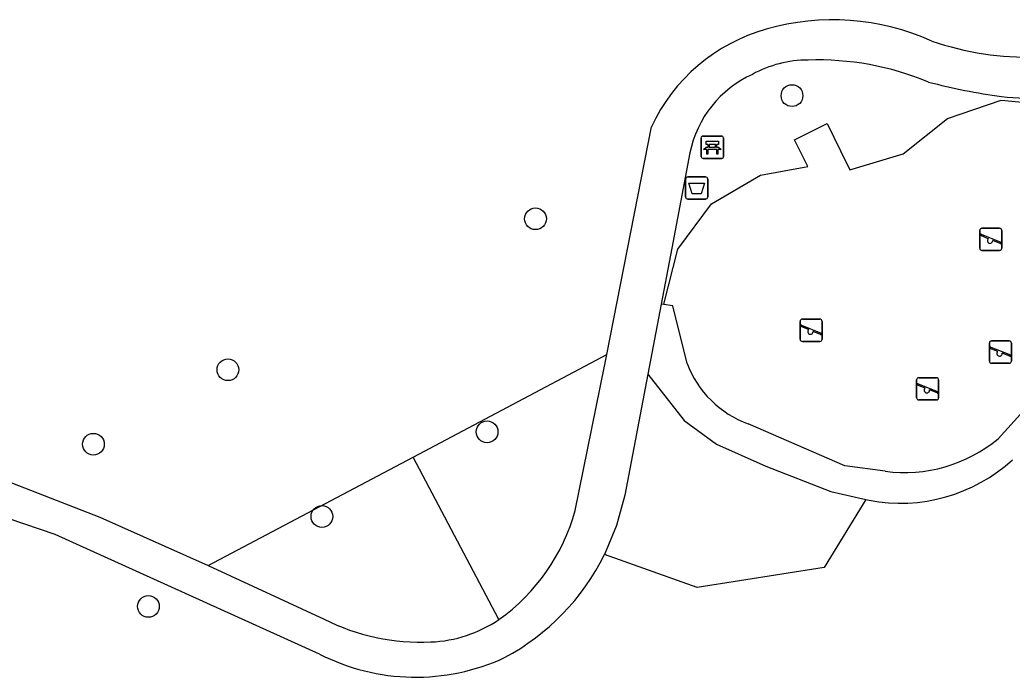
# Model space of a CAD drawing. Extents: x 160457 to 162082, y 388340 to 389736.
# Drawn here: x 161503.26 to 161547.86, y 388486.01 to 388515.58 of the extents above; entities that cross this region are included whole.
import ezdxf

# ---------------------------------------------------------------- set-up
doc = ezdxf.new("R2010")
doc.units = 0
for name, color, linetype in [('IMGEO_Afvalbak', 7, 'Continuous'), ('IMGEO_Bank', 7, 'Continuous'), ('IMGEO_Boom', 7, 'Continuous'), ('IMGEO_Groenvoorziening', 7, 'Continuous'), ('IMGEO_Haag', 7, 'Continuous'), ('IMGEO_Speelvoorziening', 7, 'Continuous'), ('IMGEO_Voetpad_halfverhard', 7, 'Continuous'), ('IMGEO_Voetpad_open', 7, 'Continuous')]:
    doc.layers.add(name, color=color, linetype=linetype)

msp = doc.modelspace()

# ---------------------------------------------------------------- linework, layer by layer
at = {"layer": 'IMGEO_Afvalbak'}
for p, q in [((161533.182, 388507.614), (161533.182, 388508.414)), ((161533.182, 388508.414), (161533.182, 388507.614)), ((161533.282, 388508.514), (161534.072, 388508.514)), ((161534.072, 388508.514), (161533.282, 388508.514)), ((161534.172, 388508.414), (161534.172, 388507.614)), ((161534.172, 388507.614), (161534.172, 388508.414)), ((161534.072, 388507.514), (161533.282, 388507.514)), ((161533.282, 388507.514), (161534.072, 388507.514))]:
    msp.add_line(p, q, dxfattribs=at)
msp.add_lwpolyline([(161533.325, 388508.228), (161534.029, 388508.228), (161533.88, 388507.758), (161533.474, 388507.758), (161533.325, 388508.228)], dxfattribs=at)
for centre, start, end in [((161533.282, 388508.414), 90, 180), ((161533.282, 388508.414), 90, 180), ((161534.072, 388508.414), 0, 90), ((161534.072, 388508.414), 360, 90), ((161533.282, 388507.614), 180, 270), ((161533.282, 388507.614), 180, 270), ((161534.072, 388507.614), 270, 0), ((161534.072, 388507.614), 270, 0)]:
    msp.add_arc(centre, 0.1, start, end, dxfattribs=at)
at = {"layer": 'IMGEO_Bank'}
for p, q in [((161533.882, 388509.423), (161533.882, 388510.264)), ((161533.882, 388510.264), (161533.882, 388509.423)), ((161533.957, 388510.348), (161534.798, 388510.348)), ((161534.798, 388510.348), (161533.957, 388510.348)), ((161534.882, 388510.273), (161534.882, 388509.432)), ((161534.882, 388509.432), (161534.882, 388510.273)), ((161534.579, 388509.746), (161534.186, 388509.746)), ((161534.191, 388509.854), (161534.191, 388509.96)), ((161534.235, 388509.96), (161534.235, 388509.854)), ((161534.523, 388509.966), (161534.241, 388509.966)), ((161534.241, 388509.848), (161534.523, 388509.848)), ((161534.529, 388509.854), (161534.529, 388509.96)), ((161534.573, 388509.96), (161534.573, 388509.854)), ((161534.807, 388509.348), (161533.966, 388509.348)), ((161533.966, 388509.348), (161534.807, 388509.348))]:
    msp.add_line(p, q, dxfattribs=at)
for points in [[(161534.185, 388509.966), (161534.099, 388509.966), (161534.099, 388510.127), (161534.662, 388510.127), (161534.662, 388509.966), (161534.579, 388509.966)], [(161534.129, 388509.746), (161533.987, 388509.746), (161534.099, 388509.848), (161534.185, 388509.848)], [(161534.179, 388509.739), (161534.179, 388509.532), (161534.136, 388509.532), (161534.136, 388509.739)], [(161534.579, 388509.848), (161534.662, 388509.848), (161534.774, 388509.746), (161534.635, 388509.746)], [(161534.629, 388509.739), (161534.629, 388509.532), (161534.585, 388509.532), (161534.585, 388509.739)]]:
    msp.add_lwpolyline(points, dxfattribs=at)
for centre, radius, start, end in [((161533.96, 388510.27), 0.0779, 92.4484, 184.2845), ((161533.96, 388510.27), 0.0779, 92.4484, 184.2845), ((161534.804, 388510.27), 0.0779, 2.4484, 94.2845), ((161534.804, 388510.27), 0.0779, 2.4484, 94.2845), ((161534.129, 388509.739), 0.00671, 2.8957, 87.1043), ((161534.186, 388509.739), 0.00671, 92.8957, 177.1043), ((161534.184, 388509.959), 0.00671, 2.8957, 87.1043), ((161534.184, 388509.855), 0.00671, 272.8957, 357.1043), ((161534.241, 388509.959), 0.00671, 92.8957, 177.1043), ((161534.241, 388509.855), 0.00671, 182.8957, 267.1043), ((161534.523, 388509.959), 0.00671, 2.8957, 87.1043), ((161534.523, 388509.855), 0.00671, 272.8957, 357.1043), ((161534.58, 388509.959), 0.00671, 92.8957, 177.1043), ((161534.58, 388509.855), 0.00671, 182.8957, 267.1043), ((161534.578, 388509.739), 0.00671, 2.8957, 87.1043), ((161534.635, 388509.739), 0.00671, 92.8957, 177.1043), ((161533.96, 388509.426), 0.0779, 182.4484, 274.2845), ((161533.96, 388509.426), 0.0779, 182.4484, 274.2845), ((161534.804, 388509.426), 0.0779, 272.4484, 4.2845), ((161534.804, 388509.426), 0.0779, 272.4484, 4.2845)]:
    msp.add_arc(centre, radius, start, end, dxfattribs=at)
at = {"layer": 'IMGEO_Boom'}
for centre in [(161537.962, 388512.169), (161526.433, 388506.632), (161512.613, 388499.841), (161524.256, 388497.049), (161506.564, 388496.491), (161516.836, 388493.24), (161509.036, 388489.195)]:
    msp.add_circle(centre, 0.489, dxfattribs=at)
at = {"layer": 'IMGEO_Groenvoorziening'}
for points in [[(161520.932, 388495.915), (161528.645, 388500), (161529.643, 388500.528)], [(161511.722, 388491.037), (161520.932, 388495.915)], [(161524.791, 388488.606), (161520.932, 388495.915)], [(161541.277, 388494.005), (161539.41, 388490.941), (161533.693, 388490.048), (161529.537, 388491.527)]]:
    msp.add_lwpolyline(points, dxfattribs=at)
at = {"layer": 'IMGEO_Haag'}
for points in [[(161552.032, 388504.868), (161550.324, 388500.921), (161548.952, 388498.638), (161547.229, 388496.729)], [(161533.252, 388500.129), (161532.601, 388502.712), (161532.207, 388502.768)], [(161531.48, 388499.647), (161533.121, 388497.555), (161534.567, 388496.497), (161536.786, 388495.508), (161539.709, 388494.37), (161541.277, 388494.005)], [(161542.148, 388495.272), (161540.336, 388495.522), (161535.997, 388497.41)], [(161541.277, 388494.005), (161541.434, 388493.968)]]:
    msp.add_lwpolyline(points, dxfattribs=at)
for centre, radius, start, end in [((161537.548, 388501.721), 4.582, 200.3342, 250.2111), ((161543.004, 388501.874), 6.657, 262.6097, 309.3913), ((161542.83, 388501.326), 7.489, 259.2598, 312.3818)]:
    msp.add_arc(centre, radius, start, end, dxfattribs=at)
at = {"layer": 'IMGEO_Speelvoorziening'}
for p, q in [((161546.4, 388505.308), (161546.4, 388506.108)), ((161546.4, 388506.108), (161546.4, 388505.308)), ((161546.5, 388506.208), (161547.29, 388506.208)), ((161547.29, 388506.208), (161546.5, 388506.208)), ((161547.39, 388506.108), (161547.39, 388505.308)), ((161547.39, 388505.308), (161547.39, 388506.108)), ((161546.783, 388505.736), (161546.444, 388505.873)), ((161546.469, 388505.933), (161547.345, 388505.58)), ((161547.321, 388505.52), (161546.981, 388505.657)), ((161547.29, 388505.208), (161546.5, 388505.208)), ((161546.5, 388505.208), (161547.29, 388505.208)), ((161538.427, 388502.117), (161539.217, 388502.117)), ((161539.217, 388502.117), (161538.427, 388502.117)), ((161538.327, 388501.217), (161538.327, 388502.017)), ((161538.327, 388502.017), (161538.327, 388501.217)), ((161538.71, 388501.645), (161538.371, 388501.782)), ((161538.396, 388501.842), (161539.272, 388501.489)), ((161539.317, 388502.017), (161539.317, 388501.217)), ((161539.317, 388501.217), (161539.317, 388502.017)), ((161539.248, 388501.429), (161538.908, 388501.566)), ((161539.217, 388501.117), (161538.427, 388501.117)), ((161538.427, 388501.117), (161539.217, 388501.117)), ((161546.831, 388500.234), (161546.831, 388501.034)), ((161546.831, 388501.034), (161546.831, 388500.234)), ((161547.214, 388500.662), (161546.875, 388500.799)), ((161546.9, 388500.859), (161547.776, 388500.506)), ((161546.931, 388501.134), (161547.721, 388501.134)), ((161547.721, 388501.134), (161546.931, 388501.134)), ((161547.821, 388501.034), (161547.821, 388500.234)), ((161547.821, 388500.234), (161547.821, 388501.034)), ((161547.752, 388500.446), (161547.412, 388500.583)), ((161547.721, 388500.134), (161546.931, 388500.134)), ((161546.931, 388500.134), (161547.721, 388500.134)), ((161543.563, 388498.583), (161543.563, 388499.383)), ((161543.563, 388499.383), (161543.563, 388498.583)), ((161543.663, 388499.483), (161544.453, 388499.483)), ((161544.453, 388499.483), (161543.663, 388499.483)), ((161544.553, 388499.383), (161544.553, 388498.583)), ((161544.553, 388498.583), (161544.553, 388499.383)), ((161543.946, 388499.011), (161543.607, 388499.148)), ((161543.632, 388499.208), (161544.508, 388498.855)), ((161544.484, 388498.795), (161544.144, 388498.932)), ((161544.453, 388498.483), (161543.663, 388498.483)), ((161543.663, 388498.483), (161544.453, 388498.483))]:
    msp.add_line(p, q, dxfattribs=at)
for centre, radius, start, end in [((161546.5, 388506.108), 0.1, 90, 180), ((161546.5, 388506.108), 0.1, 90, 180), ((161547.29, 388506.108), 0.1, 0, 90), ((161547.29, 388506.108), 0.1, 360, 90), ((161546.457, 388505.903), 0.0327, 68.078, 248.078), ((161546.862, 388505.646), 0.12, 130.9928, 5.1632), ((161546.5, 388505.308), 0.1, 180, 270), ((161546.5, 388505.308), 0.1, 180, 270), ((161547.29, 388505.308), 0.1, 270, 0), ((161547.29, 388505.308), 0.1, 270, 0), ((161547.333, 388505.55), 0.0327, 248.078, 68.078), ((161538.427, 388502.017), 0.1, 90, 180), ((161538.427, 388502.017), 0.1, 90, 180), ((161539.217, 388502.017), 0.1, 0, 90), ((161539.217, 388502.017), 0.1, 360, 90), ((161538.384, 388501.812), 0.0327, 68.078, 248.078), ((161538.789, 388501.555), 0.12, 130.9928, 5.1632), ((161538.427, 388501.217), 0.1, 180, 270), ((161538.427, 388501.217), 0.1, 180, 270), ((161539.217, 388501.217), 0.1, 270, 0), ((161539.217, 388501.217), 0.1, 270, 0), ((161539.26, 388501.459), 0.0327, 248.078, 68.078), ((161546.931, 388501.034), 0.1, 90, 180), ((161546.931, 388501.034), 0.1, 90, 180), ((161546.888, 388500.829), 0.0327, 68.078, 248.078), ((161547.721, 388501.034), 0.1, 0, 90), ((161547.721, 388501.034), 0.1, 360, 90), ((161547.293, 388500.572), 0.12, 130.9928, 5.1632), ((161547.764, 388500.476), 0.0327, 248.078, 68.078), ((161546.931, 388500.234), 0.1, 180, 270), ((161546.931, 388500.234), 0.1, 180, 270), ((161547.721, 388500.234), 0.1, 270, 0), ((161547.721, 388500.234), 0.1, 270, 0), ((161543.663, 388499.383), 0.1, 90, 180), ((161543.663, 388499.383), 0.1, 90, 180), ((161544.453, 388499.383), 0.1, 0, 90), ((161544.453, 388499.383), 0.1, 360, 90), ((161543.62, 388499.178), 0.0327, 68.078, 248.078), ((161544.025, 388498.921), 0.12, 130.9928, 5.1632), ((161543.663, 388498.583), 0.1, 180, 270), ((161543.663, 388498.583), 0.1, 180, 270), ((161544.453, 388498.583), 0.1, 270, 0), ((161544.453, 388498.583), 0.1, 270, 0), ((161544.496, 388498.825), 0.0327, 248.078, 68.078)]:
    msp.add_arc(centre, radius, start, end, dxfattribs=at)
at = {"layer": 'IMGEO_Voetpad_halfverhard'}
for points in [[(161529.643, 388500.528), (161531.641, 388510.765)], [(161532.078, 388502.787), (161531.48, 388499.647)], [(161528.222, 388493.517), (161529.541, 388500.004), (161529.643, 388500.528)], [(161531.48, 388499.647), (161530.443, 388494.205), (161530.081, 388492.837), (161529.537, 388491.527)], [(161494.85, 388496.455), (161497.359, 388496.161), (161498.679, 388495.953), (161501.069, 388495.355), (161502.933, 388494.741), (161506.848, 388493.209), (161511.722, 388491.037)], [(161516.728, 388487.053), (161504.844, 388492.423), (161500, 388494.073), (161497.178, 388494.705), (161497.028, 388493.678), (161493.096, 388494.046), (161493.151, 388495.049)], [(161511.722, 388491.037), (161516.934, 388488.618)]]:
    msp.add_lwpolyline(points, dxfattribs=at)
for centre, radius, start, end in [((161539.791, 388504.707), 10.872, 65.815, 105.9448), ((161539.031, 388507.315), 8.156, 105.8491, 154.9759), ((161548.534, 388526.94), 13.04, 250.7967, 292.8302), ((161519.615, 388495.876), 8.924, 305.4487, 344.6722), ((161520.05, 388496.227), 10.587, 298.1496, 333.6457), ((161521.29, 388497.304), 9.717, 243.3664, 272.6024), ((161521.478, 388493.509), 5.918, 272.4514, 304.0473), ((161521.052, 388495.524), 9.511, 242.9582, 294.8239)]:
    msp.add_arc(centre, radius, start, end, dxfattribs=at)
at = {"layer": 'IMGEO_Voetpad_open'}
for points in [[(161532.207, 388502.768), (161532.203, 388502.797), (161532.832, 388505.269), (161534.34, 388507.309), (161536.545, 388508.592), (161538.673, 388508.989), (161538.075, 388510.18), (161539.542, 388510.92), (161540.146, 388509.69), (161540.567, 388508.831), (161542.961, 388509.559), (161544.951, 388511.142), (161547.361, 388511.972), (161549.409, 388511.775)], [(161533.375, 388509.595), (161532.558, 388505.307), (161532.078, 388502.787)], [(161532.207, 388502.768), (161532.078, 388502.787)]]:
    msp.add_lwpolyline(points, dxfattribs=at)
for centre, radius, start, end in [((161538.696, 388508.536), 5.235, 90.1475, 118.721), ((161539.095, 388500.748), 13.03, 67.4462, 91.8099), ((161538.228, 388508.62), 4.949, 114.4246, 168.6445), ((161551.848, 388543.071), 31.268, 255.6386, 261.7818), ((161548.82, 388525.526), 13.479, 263.8572, 272.6479)]:
    msp.add_arc(centre, radius, start, end, dxfattribs=at)

doc.saveas('drawing.dxf')
